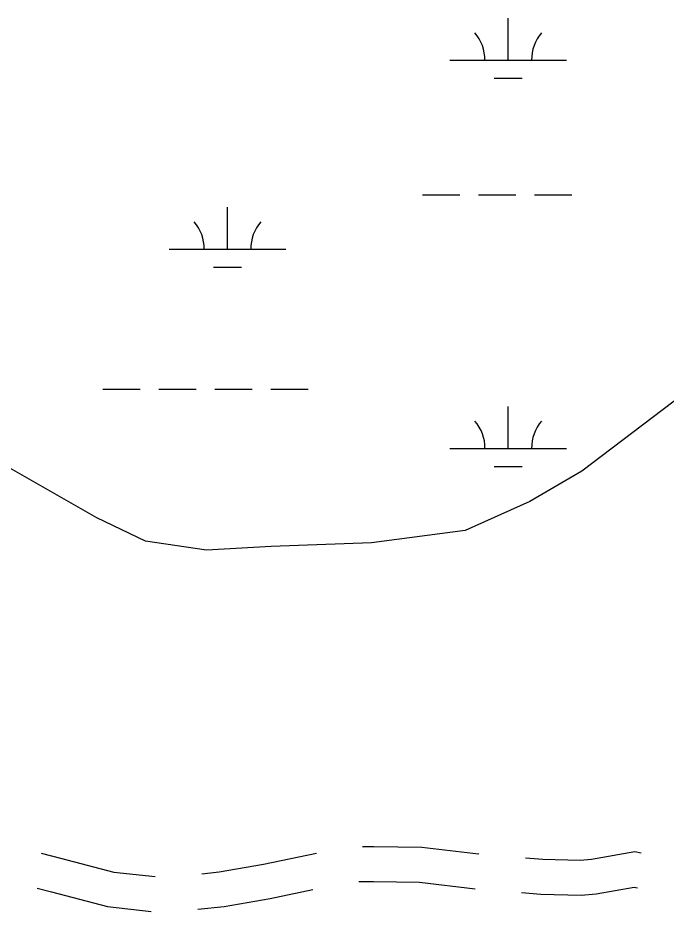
# Model space of a CAD drawing. Extents: x 3263578 to 3301413, y 764927 to 798602.
# Drawn here: x 3286323 to 3286878, y 788701 to 789483 of the extents above; entities that cross this region are included whole.
import ezdxf

# ---------------------------------------------------------------- set-up
doc = ezdxf.new("R2010")
doc.units = 0
doc.layers.add('V-ROAD-CNTR', color=7, linetype='Continuous')
doc.layers.add('V-WETL-SWMP', color=7, linetype='Continuous')

msp = doc.modelspace()

# ---------------------------------------------------------------- linework, layer by layer
at = {"layer": 'V-ROAD-CNTR'}
for points in [[(3286617.85, 788772.89), (3286627.38, 788772.95), (3286668.69, 788772.34), (3286717.2, 788766.56), (3286717.48, 788766.54)], [(3286342.46, 788767.35), (3286359.02, 788763.12), (3286404.73, 788751.11), (3286440.16, 788747.19)], [(3286480.06, 788749.64), (3286495.05, 788751.17), (3286532.97, 788757.9), (3286578.41, 788767.33)], [(3286757.35, 788763.32), (3286772.11, 788762.13), (3286804.15, 788761.37), (3286813.99, 788762.22), (3286851.04, 788768.62), (3286856.52, 788767.47)], [(3286614.54, 788742.87), (3286627.25, 788742.95), (3286666.68, 788742.37), (3286714.18, 788736.71)], [(3286754.05, 788733.49), (3286770.54, 788732.15), (3286805.09, 788731.34), (3286817.84, 788732.44), (3286850.49, 788738.08), (3286853.32, 788737.49)], [(3286339.1, 788737.25), (3286351.49, 788734.08), (3286399.24, 788721.54), (3286436.85, 788717.37)], [(3286476.75, 788719.15), (3286499.2, 788721.43), (3286538.64, 788728.44), (3286575.24, 788736.03)]]:
    msp.add_lwpolyline(points, dxfattribs=at)
at = {"layer": 'V-WETL-SWMP'}
for p, q in [((3286742.6, 789446.81), (3286742.6, 789482.81)), ((3286692.6, 789446.8), (3286792.6, 789446.81)), ((3286730.6, 789431.37), (3286754.6, 789431.38)), ((3286669.2, 789331.37), (3286701.2, 789331.37)), ((3286717.2, 789331.37), (3286749.2, 789331.38)), ((3286765.2, 789331.38), (3286797.2, 789331.38)), ((3286502.14, 789284.93), (3286502.14, 789320.93)), ((3286452.14, 789284.92), (3286552.14, 789284.93)), ((3286490.14, 789269.5), (3286514.14, 789269.5)), ((3286395.31, 789164.85), (3286427.31, 789164.85)), ((3286443.31, 789164.85), (3286475.31, 789164.85)), ((3286491.31, 789164.86), (3286523.31, 789164.86)), ((3286539.31, 789164.86), (3286571.31, 789164.86)), ((3286742.63, 789114.13), (3286742.62, 789150.13)), ((3286692.63, 789114.13), (3286792.63, 789114.14)), ((3286730.63, 789098.7), (3286754.63, 789098.7))]:
    msp.add_line(p, q, dxfattribs=at)
msp.add_lwpolyline([(3288517.98, 788937.36), (3287496.37, 788814.51), (3287025.56, 788708.46), (3286964.02, 788700.78), (3286940.95, 788710.02), (3286927.1, 788736.17), (3286911.74, 788819.26), (3286916.37, 788880.8), (3286927.14, 788913.1), (3286930.23, 788950.03), (3286953.32, 789023.87), (3286945.98, 789187.88), (3286927.21, 789186.96), (3286805.64, 789094.68), (3286761.02, 789068.53), (3286705.63, 789043.93), (3286625.62, 789033.18), (3286539.46, 789030.12), (3286484.08, 789027.05), (3286431.77, 789034.76), (3286390.23, 789054.77), (3286297.94, 789107.1)], dxfattribs=at)
for centre, start, end in [((3286687.36, 789447.28), 359.23235, 40.77601), ((3286797.84, 789447.29), 139.23234, 180.776), ((3286446.9, 789285.4), 359.23235, 40.77601), ((3286557.38, 789285.41), 139.23234, 180.776), ((3286687.38, 789114.6), 359.23235, 40.77601), ((3286797.87, 789114.61), 139.23234, 180.776)]:
    msp.add_arc(centre, 35.25, start, end, dxfattribs=at)

doc.saveas('drawing.dxf')
